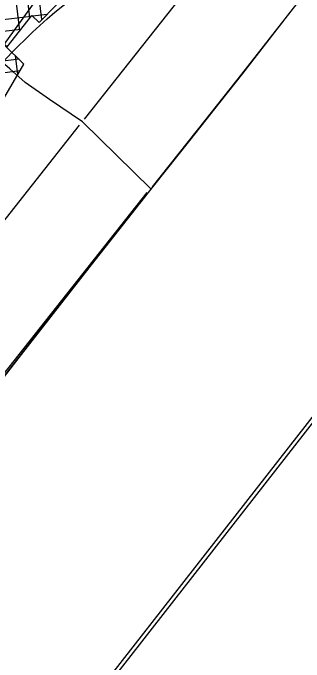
# Model space of a CAD drawing. Extents: x 586326 to 623965, y 4819854 to 4857850.
# Drawn here: x 604412 to 605160, y 4833699 to 4835364 of the extents above; entities that cross this region are included whole.
import ezdxf

# ---------------------------------------------------------------- set-up
doc = ezdxf.new("R2010")
doc.units = 0
for name, color, linetype in [('407 Parkway Belt', 7, 'Continuous'), ('City Border', 7, 'Continuous'), ('Hydro ROW', 7, 'Continuous'), ('Lots_Concessions', 7, 'Continuous'), ('Major Rds and Hwys', 7, 'Continuous'), ('Municipal Bdry', 7, 'Continuous'), ('STREET NAME INDEX', 7, 'Continuous')]:
    doc.layers.add(name, color=color, linetype=linetype)

msp = doc.modelspace()

# ---------------------------------------------------------------- linework, layer by layer
at = {"layer": '407 Parkway Belt'}
for p, q in [((604455.7, 4835352.2), (604201.8, 4837420.2)), ((604486.5, 4835347.6), (604239.1, 4837362.3)), ((604429.6, 4835318.9), (604383.7, 4835692.2)), ((604458.4, 4835355.7), (604333.4, 4835340.3)), ((604499.3, 4835360.7), (604462.8, 4835356.2)), ((604432.2, 4835322.2), (604360.6, 4835313.5)), ((604424.4, 4835206.4), (604418.5, 4835254.9)), ((604428, 4835245.6), (604113.3, 4835207)), ((604439.2, 4835231.6), (604438.8, 4835235)), ((604429.8, 4835215.7), (604090.7, 4835174))]:
    msp.add_line(p, q, dxfattribs=at)
for points in [[(604309.9, 4835011.1), (604440.3, 4835233.5), (604080.2, 4835586.6)], [(604261.1, 4835411.7), (604397.1, 4835277.4), (604460.6, 4835358.4), (604479.1, 4835340), (604567.4, 4835430.6)]]:
    msp.add_lwpolyline(points, dxfattribs=at)
at = {"layer": 'City Border'}
msp.add_lwpolyline([(586325.7, 4835119.3), (604090.7, 4857849.7), (616179.7, 4848401.5), (598414.7, 4825671.1)], close=True, dxfattribs=at)
at = {"layer": 'Hydro ROW'}
for p, q in [((605014.2, 4835620.7), (604594.7, 4835092)), ((605141.1, 4835388.4), (604999.7, 4835207.7)), ((604999.7, 4835207.7), (604905, 4835088.4)), ((604905, 4835088.4), (604769.6, 4834918.2)), ((604582.1, 4835076.1), (604156.8, 4834538.7)), ((604756, 4834903.4), (604341.9, 4834372.6))]:
    msp.add_line(p, q, dxfattribs=at)
at = {"layer": 'Lots_Concessions'}
msp.add_line((604756, 4834903.4), (604338.2, 4834375.9), dxfattribs=at)
at = {"layer": 'Major Rds and Hwys'}
for points in [[(604367, 4835253.4), (604375.2, 4835264.4), (604389.6, 4835283.7), (604416.3, 4835320.2), (604455.9, 4835375.9), (604495.4, 4835431.3), (604534.5, 4835486.9), (604573.8, 4835543.8), (604612.3, 4835600.3), (604650.2, 4835656.9), (604688.5, 4835714.9), (604736, 4835788), (604774.7, 4835848.8)], [(604385.1, 4835237.6), (604410, 4835263.5), (604425.3, 4835279), (604443.7, 4835296.8), (604462.2, 4835314.8), (604481, 4835332.4), (604500.3, 4835349.8), (604519.9, 4835366.8), (604539.9, 4835382.7), (604559.9, 4835399.3), (604580.4, 4835414.9), (604602.7, 4835431.4), (604625.4, 4835447.4), (604646.9, 4835461.9), (604651, 4835464.6)], [(604591, 4835084.8), (604506.2, 4835142.7), (604443.7, 4835185.7), (604404.2, 4835221.4), (604385.1, 4835237.6)], [(604765.9, 4834913.1), (604591, 4835084.8)]]:
    msp.add_lwpolyline(points, dxfattribs=at)
at = {"layer": 'Municipal Bdry'}
for p, q in [((605058.2, 4835280.7), (605123.6, 4835364.4)), ((605002.7, 4835209.3), (605058.2, 4835280.7)), ((604943.2, 4835134.3), (605002.7, 4835209.3)), ((604908.2, 4835090.1), (604943.2, 4835134.3)), ((604684, 4834807.3), (604760.4, 4834904)), ((604760.4, 4834904), (604773, 4834919.9)), ((604614.1, 4834718.3), (604684, 4834807.3)), ((604427.7, 4834480.6), (604614.1, 4834718.3)), ((604344.6, 4834373.8), (604427.7, 4834480.6))]:
    msp.add_line(p, q, dxfattribs=at)
msp.add_lwpolyline([(604773, 4834919.9), (604866.2, 4835037.5), (604908.2, 4835090.1)], dxfattribs=at)
at = {"layer": 'STREET NAME INDEX'}
msp.add_lwpolyline([(605975.1, 4819853.7), (623965, 4842871.9), (616456.8, 4848740), (598466.9, 4825721.8)], close=True, dxfattribs=at)

doc.saveas('drawing.dxf')
